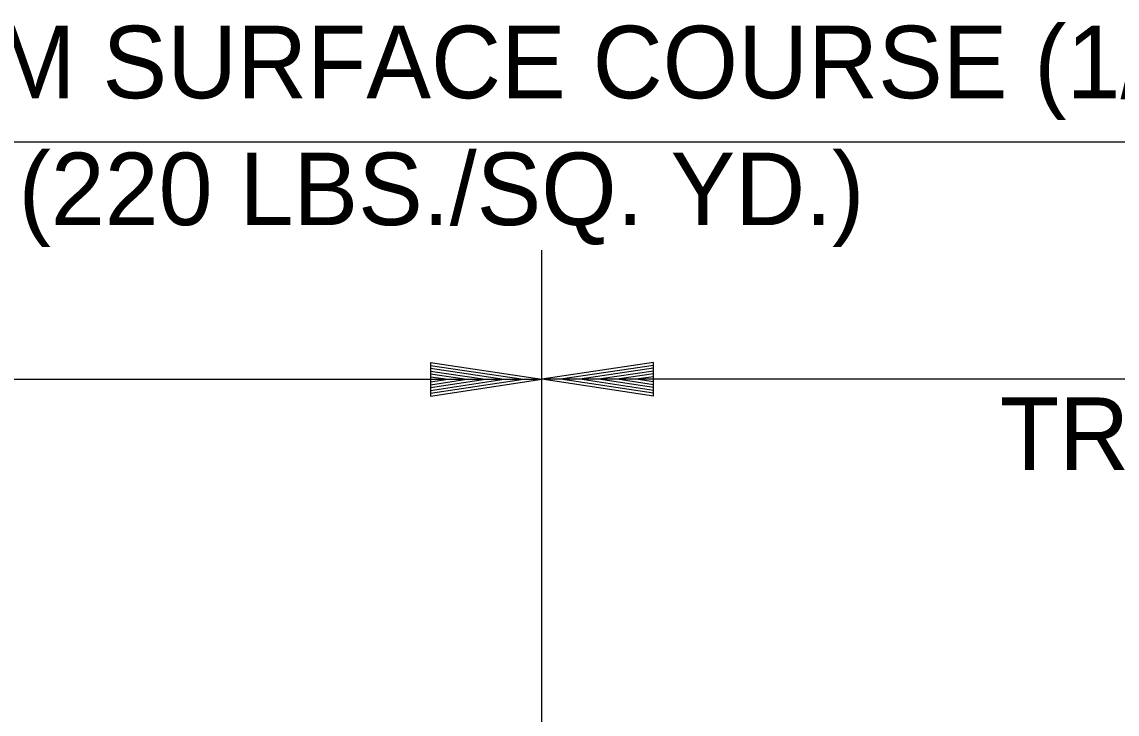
# Model space of a CAD drawing. Extents: x 1373719 to 1374161, y 379835 to 380167.
# Drawn here: x 1373957.36 to 1373967.18, y 379927.76 to 379933.96 of the extents above; entities that cross this region are included whole.
import ezdxf

# ---------------------------------------------------------------- set-up
doc = ezdxf.new("R2010")
doc.units = 0
doc.layers.add('CL Construction', color=7, linetype='Continuous')
doc.layers.add('GREEN_TXT', color=7, linetype='Continuous')

msp = doc.modelspace()

# ---------------------------------------------------------------- linework, layer by layer
at = {"layer": 'CL Construction'}
msp.add_line((1373962.0249, 379924.7837), (1373962.0249, 379931.9161), dxfattribs=at)
at = {"layer": 'GREEN_TXT'}
for p, q in [((1373981.5249, 379932.884), (1373942.5249, 379932.884)), ((1373961.0249, 379930.9084), (1373962.0249, 379930.7584)), ((1373961.0249, 379930.9084), (1373961.0249, 379930.6084)), ((1373961.0249, 379930.8834), (1373961.8579, 379930.7584)), ((1373961.0249, 379930.8579), (1373961.6859, 379930.7584)), ((1373963.0249, 379930.9084), (1373962.0249, 379930.7584)), ((1373963.0249, 379930.8834), (1373962.1919, 379930.7584)), ((1373963.0249, 379930.8579), (1373962.3639, 379930.7584)), ((1373963.0249, 379930.6084), (1373963.0249, 379930.9084)), ((1373945.5249, 379930.7584), (1373962.0249, 379930.7584)), ((1373961.0249, 379930.8329), (1373961.5194, 379930.7584)), ((1373961.0249, 379930.8069), (1373961.3499, 379930.7584)), ((1373961.0249, 379930.7819), (1373961.1829, 379930.7584)), ((1373961.0249, 379930.6084), (1373962.0249, 379930.7584)), ((1373961.0249, 379930.7094), (1373961.3499, 379930.7584)), ((1373961.0249, 379930.6589), (1373961.6859, 379930.7584)), ((1373961.0249, 379930.6334), (1373961.8579, 379930.7584)), ((1373961.0249, 379930.6839), (1373961.5194, 379930.7584)), ((1373961.0249, 379930.7349), (1373961.1829, 379930.7584)), ((1373978.5249, 379930.7584), (1373962.0249, 379930.7584)), ((1373963.0249, 379930.6084), (1373962.0249, 379930.7584)), ((1373963.0249, 379930.6334), (1373962.1919, 379930.7584)), ((1373963.0249, 379930.6589), (1373962.3639, 379930.7584)), ((1373963.0249, 379930.8329), (1373962.5304, 379930.7584)), ((1373963.0249, 379930.6839), (1373962.5304, 379930.7584)), ((1373963.0249, 379930.8074), (1373962.6999, 379930.7584)), ((1373963.0249, 379930.7099), (1373962.6999, 379930.7584)), ((1373963.0249, 379930.7819), (1373962.8669, 379930.7584)), ((1373963.0249, 379930.7349), (1373962.8669, 379930.7584))]:
    msp.add_line(p, q, dxfattribs=at)

# ---------------------------------------------------------------- texts
for s, p in [('24\'-0" ACHM SURFACE COURSE (1/2") ', (1373952.8276, 379933.2785)), ('(220 LBS./SQ. YD.)', (1373957.3316, 379932.141)), ('TRAVEL LANE', (1373966.1313, 379929.9458))]:
    msp.add_text(s, height=0.65, dxfattribs=at).set_placement(p)

doc.saveas('drawing.dxf')
